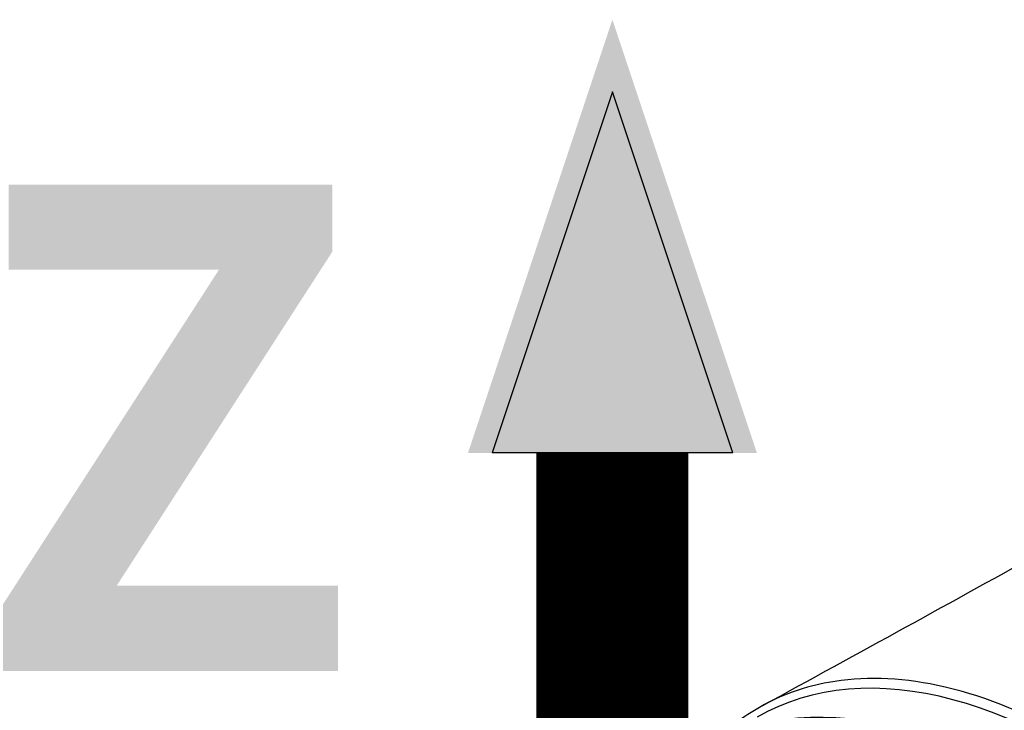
# Model space of a CAD drawing. Header units: millimetres. Extents: x 0 to 4378, y 0 to 2376.
# Tile 641 of 656: x 2554 to 2616, y 1993 to 2036. Entities that reach past the tile are written whole.
import ezdxf

# ---------------------------------------------------------------- set-up
doc = ezdxf.new("R2010")
doc.units = ezdxf.units.MM
doc.header["$LTSCALE"] = 0.2
doc.layers.add('01_Object Line', color=4, linetype='Continuous')
doc.layers.add('12_Before Rev.Num.', color=5, linetype='Continuous')
doc.styles.add('Rainbow-5.0 Style', font='malgunsl.ttf')

# ---------------------------------------------------------------- blocks, each defined once
blk = doc.blocks.new('A$C0a0b2bc4')
for centre, start_param, end_param in [((-118.016, 1099.422), 0, 3.141593), ((-121.198, 1097.585), 0, 3.141593), ((-122.259, 1096.973), 6.276472, 9.431491)]:
    blk.add_ellipse(centre, major_axis=(19.5, -33.775), ratio=0.57735, start_param=start_param, end_param=end_param)
blk.add_open_spline([(-137.146, 1133.94), (-131.153, 1137.216), (-125.142, 1140.523), (-119.12, 1143.868)], degree=3)
blk.add_open_spline([(-118.016, 1132.037), (-120.768, 1133.586), (-123.5, 1134.653), (-128.567, 1135.716), (-130.882, 1135.777), (-134.457, 1135.126), (-135.808, 1134.658), (-138.2, 1133.376), (-139.251, 1132.592), (-140.192, 1131.652)], degree=3, knots=[0.000001, 0.000001, 0.000001, 0.000001, 1.16744, 1.16744, 2.25065, 2.25065, 2.983249, 2.983249, 3.662658, 3.662658, 3.662658, 3.662658])
blk = doc.blocks.new('A$C36afca62')
at = {"layer": '12_Before Rev.Num.'}
blk.add_hatch(color=256, dxfattribs=at).paths.add_polyline_path([(0, 58.987), (-5.702, 41.88), (5.702, 41.88)])
for p, q in [((0, 56.136), (-4.752, 41.88)), ((4.752, 41.88), (0, 56.136)), ((4.752, 41.88), (-4.752, 41.88))]:
    blk.add_line(p, q, dxfattribs=at)
at = {"layer": '12_Before Rev.Num.', "const_width": 6}
blk.add_lwpolyline([(0, 41.88), (0, 0)], dxfattribs=at)
at = {"layer": '12_Before Rev.Num.', "insert": (-24.704, 42.87), "char_height": 19.2, "attachment_point": 4, "style": 'Rainbow-5.0 Style'}
blk.add_mtext('{\\fMalgun Gothic Semilight|b1|i0|c129|p50;Z}', dxfattribs=at)

msp = doc.modelspace()

# ---------------------------------------------------------------- block references
at = {"xscale": 1.6, "yscale": 1.6, "zscale": 1.6}
msp.add_blockref('A$C36afca62', (2591.153, 1942.034), dxfattribs=at)
at = {"layer": '01_Object Line'}
msp.add_blockref('A$C0a0b2bc4', (2737.807, 859.146), dxfattribs=at)

doc.saveas('drawing.dxf')
